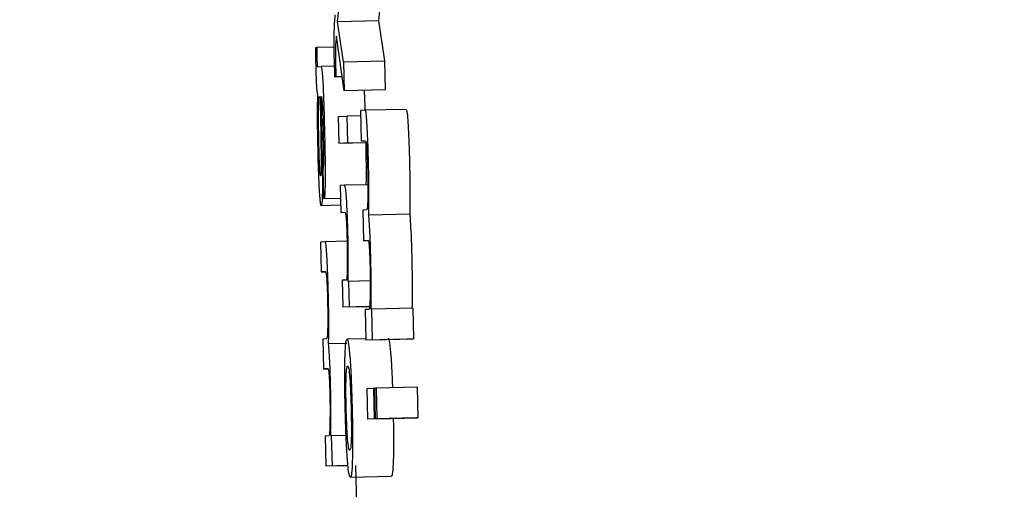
# Model space of a CAD drawing. Header units: inches. Extents: x 170 to 312, y 215 to 248.
# Tile 295 of 656: x 210.1558 to 210.1795, y 243.4704 to 243.4816. Entities that reach past the tile are written whole.
import ezdxf

# ---------------------------------------------------------------- set-up
doc = ezdxf.new("R2010")
doc.units = ezdxf.units.IN
doc.header["$LTSCALE"] = 0.25
doc.header["$MEASUREMENT"] = 0
doc.layers.add('ANNOTATIONS', color=1, linetype='Continuous')
doc.layers.add('MOTOR RH', color=7, linetype='Continuous')
doc.styles.add('ARIAL', font='arial.ttf', dxfattribs={"height": 0.09375})
doc.dimstyles.new('STANDARD$0', dxfattribs={"dimtxt": 0.09375, "dimasz": 0.09375, "dimexe": 0.03125, "dimexo": 0.046875, "dimgap": 0.09, "dimtad": 0, "dimtih": 1, "dimtoh": 1, "dimdec": 4, "dimzin": 0, "dimdsep": 46, "dimtxsty": 'ARIAL', "dimcen": 0.09, "dimadec": 0, "dimazin": 0, "dimtfac": 1, "dimtdec": 4, "dimtofl": 0, "dimtmove": 0, "dimatfit": 1, "dimfxl": 1, "dimtolj": 1, "dimtzin": 0, "dimarcsym": 0})

# ---------------------------------------------------------------- blocks, each defined once
blk = doc.blocks.new('*D26')
at = {"layer": 'ANNOTATIONS', "color": 0, "lineweight": -2, "transparency": 16777216}
for p, q in [((209.952995, 244.125047), (211.798957, 244.125047)), ((211.767707, 244.031297), (211.767707, 242.331666)), ((211.767707, 240.197174), (211.767707, 241.896805)), ((211.037182, 240.103424), (211.798957, 240.103424))]:
    blk.add_line(p, q, dxfattribs=at)
at = {"layer": 'ANNOTATIONS', "color": 0, "transparency": 16777216}
for points in [[(211.752082, 244.031297), (211.783332, 244.031297), (211.767707, 244.125047)], [(211.752082, 240.197174), (211.783332, 240.197174), (211.767707, 240.103424)]]:
    blk.add_solid(points, dxfattribs=at)
at = {"layer": 'defpoints', "color": 0, "transparency": 16777216}
for p in [(209.90612, 244.125047), (210.990307, 240.103424), (211.767707, 240.103424)]:
    blk.add_point(p, dxfattribs=at)
at = {"layer": 'ANNOTATIONS', "color": 0, "transparency": 16777216, "insert": (211.767707, 242.114236), "char_height": 0.09375, "attachment_point": 5, "style": 'ARIAL'}
blk.add_mtext('\\A1;OPENING\\PHEIGHT', dxfattribs=at)
blk = doc.blocks.new('*D27')
at = {"layer": 'ANNOTATIONS', "color": 0, "lineweight": -2, "transparency": 16777216}
for p, q in [((209.952995, 244.96103), (212.453946, 244.96103)), ((212.422696, 244.86728), (212.422696, 242.749657)), ((212.422696, 240.197174), (212.422696, 242.314797)), ((211.957527, 240.103424), (212.453946, 240.103424))]:
    blk.add_line(p, q, dxfattribs=at)
at = {"layer": 'ANNOTATIONS', "color": 0, "transparency": 16777216}
for points in [[(212.407071, 244.86728), (212.438321, 244.86728), (212.422696, 244.96103)], [(212.407071, 240.197174), (212.438321, 240.197174), (212.422696, 240.103424)]]:
    blk.add_solid(points, dxfattribs=at)
at = {"layer": 'defpoints', "color": 0, "transparency": 16777216}
for p in [(209.90612, 244.96103), (211.910652, 240.103424), (212.422696, 240.103424)]:
    blk.add_point(p, dxfattribs=at)
at = {"layer": 'ANNOTATIONS', "color": 0, "transparency": 16777216, "insert": (212.422696, 242.532227), "char_height": 0.09375, "attachment_point": 5, "style": 'ARIAL'}
blk.add_mtext('\\A1;TOTAL\\PHEIGHT', dxfattribs=at)

msp = doc.modelspace()

# ---------------------------------------------------------------- linework, layer by layer
at = {"layer": 'MOTOR RH'}
for p, q in [((210.163455, 243.481591), (210.163556, 243.482536)), ((210.16454, 243.482559), (210.164438, 243.481614)), ((210.164438, 243.481614), (210.163455, 243.481591)), ((210.163602, 243.48063), (210.163455, 243.481591)), ((210.164438, 243.481614), (210.164585, 243.480654)), ((210.163619, 243.479933), (210.163428, 243.481249)), ((210.162931, 243.480975), (210.162955, 243.480976)), ((210.163375, 243.480986), (210.162955, 243.480976)), ((210.163602, 243.48063), (210.164585, 243.480654)), ((210.163602, 243.48063), (210.163619, 243.479933)), ((210.164585, 243.480654), (210.164602, 243.479957)), ((210.16298, 243.480513), (210.163059, 243.480516)), ((210.163385, 243.480524), (210.163059, 243.480516)), ((210.16357, 243.480271), (210.163393, 243.480267)), ((210.163418, 243.480268), (210.163393, 243.480267)), ((210.16357, 243.480272), (210.163418, 243.480268)), ((210.164602, 243.479957), (210.163619, 243.479933)), ((210.163018, 243.479795), (210.163039, 243.479796)), ((210.164123, 243.479468), (210.164005, 243.479462)), ((210.164005, 243.479462), (210.164023, 243.478726)), ((210.165107, 243.479491), (210.164123, 243.479468)), ((210.163044, 243.479366), (210.163054, 243.478801)), ((210.163066, 243.479408), (210.163077, 243.478817)), ((210.163477, 243.47932), (210.163691, 243.47933)), ((210.163492, 243.478674), (210.163477, 243.47932)), ((210.164008, 243.479338), (210.163691, 243.47933)), ((210.163707, 243.478683), (210.163691, 243.47933)), ((210.164023, 243.478726), (210.164129, 243.478731)), ((210.16413, 243.478729), (210.164023, 243.478726)), ((210.164143, 243.478689), (210.163492, 243.478674)), ((210.163707, 243.478683), (210.163492, 243.478674)), ((210.163707, 243.478683), (210.164141, 243.478694)), ((210.163128, 243.477348), (210.163111, 243.478066)), ((210.16414, 243.477799), (210.164138, 243.477681)), ((210.163621, 243.477668), (210.163517, 243.477664)), ((210.163517, 243.477664), (210.163532, 243.477017)), ((210.164185, 243.477682), (210.163621, 243.477668)), ((210.163128, 243.477348), (210.163524, 243.477357)), ((210.163528, 243.477187), (210.163066, 243.477176)), ((210.164153, 243.477077), (210.164062, 243.477073)), ((210.164062, 243.477073), (210.16408, 243.476337)), ((210.163532, 243.477017), (210.163633, 243.477022)), ((210.16519, 243.476977), (210.164207, 243.476954)), ((210.16408, 243.476337), (210.164192, 243.476342)), ((210.163161, 243.476312), (210.163045, 243.476306)), ((210.163045, 243.476306), (210.163062, 243.475588)), ((210.163681, 243.476324), (210.163161, 243.476312)), ((210.164193, 243.47634), (210.16408, 243.476337)), ((210.163062, 243.475588), (210.163166, 243.475593)), ((210.163166, 243.475591), (210.163062, 243.475588)), ((210.163669, 243.475393), (210.163571, 243.475388)), ((210.163571, 243.475388), (210.163587, 243.474742)), ((210.163729, 243.475362), (210.163709, 243.475361)), ((210.164241, 243.475374), (210.163729, 243.475362)), ((210.163743, 243.474749), (210.163729, 243.475362)), ((210.16421, 243.474756), (210.163587, 243.474742)), ((210.163743, 243.474749), (210.163587, 243.474742)), ((210.163743, 243.474749), (210.164212, 243.47476)), ((210.164211, 243.474689), (210.16412, 243.474684)), ((210.16428, 243.474692), (210.164261, 243.474691)), ((210.165263, 243.474715), (210.16428, 243.474692)), ((210.164298, 243.473956), (210.16428, 243.474692)), ((210.165263, 243.474715), (210.165281, 243.473979)), ((210.16412, 243.474684), (210.164137, 243.473948)), ((210.163189, 243.47398), (210.163101, 243.473976)), ((210.163101, 243.473976), (210.163118, 243.473258)), ((210.164137, 243.473985), (210.163685, 243.473974)), ((210.164298, 243.473956), (210.165281, 243.473979)), ((210.165281, 243.473979), (210.165121, 243.473972)), ((210.163677, 243.473869), (210.163242, 243.473859)), ((210.165121, 243.473972), (210.164137, 243.473948)), ((210.164298, 243.473956), (210.164137, 243.473948)), ((210.163118, 243.473258), (210.163227, 243.473263)), ((210.163228, 243.47326), (210.163118, 243.473258)), ((210.164165, 243.472791), (210.164326, 243.472798)), ((210.164353, 243.472799), (210.164326, 243.472798)), ((210.164343, 243.472062), (210.164326, 243.472798)), ((210.164353, 243.472799), (210.164385, 243.4728)), ((210.164371, 243.472063), (210.164353, 243.472799)), ((210.165368, 243.472824), (210.164385, 243.4728)), ((210.164385, 243.4728), (210.164403, 243.472065)), ((210.165368, 243.472824), (210.165386, 243.472088)), ((210.164183, 243.472054), (210.164165, 243.472791)), ((210.164343, 243.472062), (210.165327, 243.472085)), ((210.165354, 243.472087), (210.164371, 243.472063)), ((210.164403, 243.472065), (210.165386, 243.472088)), ((210.165327, 243.472085), (210.165166, 243.472078)), ((210.165327, 243.472086), (210.165327, 243.472085)), ((210.165386, 243.472088), (210.165354, 243.472087)), ((210.165166, 243.472078), (210.164183, 243.472054)), ((210.164343, 243.472062), (210.164183, 243.472054)), ((210.164403, 243.472065), (210.164371, 243.472063)), ((210.163246, 243.47165), (210.163157, 243.471645)), ((210.163157, 243.471645), (210.163174, 243.470927)), ((210.163313, 243.471652), (210.163295, 243.471652)), ((210.163662, 243.471661), (210.163313, 243.471652)), ((210.163331, 243.470934), (210.163313, 243.471652)), ((210.163708, 243.47094), (210.163174, 243.470927)), ((210.163331, 243.470934), (210.163174, 243.470927)), ((210.163331, 243.470934), (210.163708, 243.470943)), ((210.16389, 243.470944), (210.163912, 243.469999)), ((210.163765, 243.470665), (210.164748, 243.470688))]:
    msp.add_line(p, q, dxfattribs=at)
for points, knots in [([(210.163375, 243.48128), (210.163377, 243.481341), (210.163383, 243.481567), (210.163394, 243.481679), (210.163402, 243.48176)], [0, 0, 0, 0, 0.269443, 1, 1, 1, 1]), ([(210.163379, 243.480745), (210.163378, 243.480828), (210.163374, 243.480995), (210.163374, 243.481171), (210.163375, 243.481257), (210.163375, 243.48128)], [0, 0, 0, 0, 0.420511, 0.842073, 1, 1, 1, 1]), ([(210.163428, 243.481249), (210.163424, 243.481214), (210.163416, 243.481142), (210.163409, 243.481035), (210.163406, 243.480981)], [0, 0, 0, 0, 0.49822, 1, 1, 1, 1]), ([(210.16294, 243.4805), (210.162939, 243.480561), (210.162935, 243.480721), (210.162933, 243.480878), (210.162931, 243.480975)], [0, 0, 0, 0, 0.38157, 1, 1, 1, 1]), ([(210.162955, 243.480976), (210.162956, 243.480942), (210.162956, 243.480889), (210.162957, 243.480812), (210.162958, 243.480772), (210.162958, 243.480751)], [0, 0, 0, 0, 0.4874402, 0.7417485, 1, 1, 1, 1]), ([(210.163406, 243.480981), (210.163405, 243.480949), (210.163403, 243.480895), (210.163403, 243.480773), (210.163405, 243.480693), (210.163406, 243.480651)], [0, 0, 0, 0, 0.413306, 0.692895, 1, 1, 1, 1]), ([(210.162958, 243.480751), (210.162959, 243.480726), (210.16296, 243.480681), (210.162963, 243.480621), (210.162966, 243.480571), (210.162972, 243.480519), (210.162977, 243.480515), (210.16298, 243.480513)], [0, 0, 0, 0, 0.139571, 0.255966, 0.371698, 0.556552, 1, 1, 1, 1]), ([(210.163393, 243.480267), (210.163391, 243.480345), (210.163386, 243.480503), (210.163382, 243.480664), (210.163379, 243.480745)], [0, 0, 0, 0, 0.498762, 1, 1, 1, 1]), ([(210.163406, 243.480651), (210.163407, 243.480624), (210.163408, 243.480571), (210.16341, 243.480491), (210.163412, 243.480439), (210.163413, 243.480413)], [0, 0, 0, 0, 0.337193, 0.667979, 1, 1, 1, 1]), ([(210.162981, 243.479854), (210.162976, 243.479872), (210.162969, 243.479902), (210.162958, 243.480029), (210.16295, 243.48018), (210.162944, 243.480344), (210.162941, 243.480451), (210.16294, 243.4805)], [0, 0, 0, 0, 0.319021, 0.503541, 0.689462, 0.856268, 1, 1, 1, 1]), ([(210.163059, 243.480516), (210.163066, 243.480506), (210.163076, 243.480488), (210.163093, 243.480306), (210.163109, 243.48003), (210.163127, 243.479575), (210.163137, 243.4792), (210.163142, 243.478974)], [0, 0, 0, 0, 0.20816, 0.351389, 0.494889, 0.694219, 1, 1, 1, 1]), ([(210.163413, 243.480413), (210.163414, 243.480394), (210.163415, 243.480346), (210.163417, 243.480297), (210.163418, 243.480268)], [0, 0, 0, 0, 0.388311, 1, 1, 1, 1]), ([(210.164096, 243.479945), (210.1641, 243.479855), (210.164106, 243.479705), (210.164111, 243.479536), (210.164112, 243.479467)], [0, 0, 0, 0, 0.593575, 1, 1, 1, 1]), ([(210.162989, 243.478472), (210.162986, 243.478612), (210.162978, 243.478942), (210.162975, 243.479437), (210.162979, 243.479714), (210.162981, 243.479854)], [0, 0, 0, 0, 0.267146, 0.629588, 1, 1, 1, 1]), ([(210.163, 243.479244), (210.163, 243.479322), (210.163, 243.479482), (210.163003, 243.479603), (210.163004, 243.479664)], [0, 0, 0, 0, 0.48964, 1, 1, 1, 1]), ([(210.163004, 243.479664), (210.163005, 243.479694), (210.163008, 243.479766), (210.163013, 243.479794), (210.163017, 243.479795), (210.163018, 243.479795)], [0, 0, 0, 0, 0.368549, 0.910282, 1, 1, 1, 1]), ([(210.163039, 243.479796), (210.16304, 243.479728), (210.16304, 243.479589), (210.163043, 243.479441), (210.163044, 243.479366)], [0, 0, 0, 0, 0.495429, 1, 1, 1, 1]), ([(210.163073, 243.479802), (210.16307, 243.479797), (210.163067, 243.479789), (210.163064, 243.479729), (210.163063, 243.47969), (210.163063, 243.479675)], [0, 0, 0, 0, 0.5607002, 0.835671, 1, 1, 1, 1]), ([(210.163063, 243.479675), (210.163063, 243.479651), (210.163063, 243.479602), (210.163064, 243.479511), (210.163065, 243.479445), (210.163066, 243.479408)], [0, 0, 0, 0, 0.30136, 0.603397, 1, 1, 1, 1]), ([(210.163119, 243.47895), (210.163115, 243.479091), (210.16311, 243.479301), (210.163099, 243.479559), (210.16309, 243.479705), (210.163081, 243.47979), (210.163076, 243.479798), (210.163073, 243.479802)], [0, 0, 0, 0, 0.342639, 0.509567, 0.678224, 0.824016, 1, 1, 1, 1]), ([(210.164166, 243.479108), (210.16416, 243.479192), (210.164149, 243.479362), (210.164134, 243.479457), (210.164126, 243.479465), (210.164123, 243.479468)], [0, 0, 0, 0, 0.39448, 0.789652, 1, 1, 1, 1]), ([(210.165107, 243.479491), (210.165112, 243.47948), (210.165124, 243.479459), (210.165139, 243.479294), (210.165147, 243.479164), (210.165149, 243.479131)], [0, 0, 0, 0, 0.425526, 0.853598, 1, 1, 1, 1]), ([(210.163009, 243.478623), (210.163007, 243.478702), (210.163003, 243.478918), (210.163001, 243.479118), (210.163, 243.479244)], [0, 0, 0, 0, 0.3641032, 1, 1, 1, 1]), ([(210.163111, 243.478066), (210.163115, 243.478075), (210.163121, 243.478091), (210.163126, 243.478206), (210.163128, 243.47838), (210.163126, 243.478637), (210.163121, 243.478837), (210.163119, 243.47895)], [0, 0, 0, 0, 0.224896, 0.383624, 0.543, 0.741942, 1, 1, 1, 1]), ([(210.163142, 243.478974), (210.163146, 243.478839), (210.163153, 243.478493), (210.163159, 243.47807), (210.163158, 243.477838), (210.163157, 243.477776)], [0, 0, 0, 0, 0.319233, 0.817081, 1, 1, 1, 1]), ([(210.164202, 243.47817), (210.164196, 243.478372), (210.164187, 243.47872), (210.164172, 243.478993), (210.164166, 243.479108)], [0, 0, 0, 0, 0.582423, 1, 1, 1, 1]), ([(210.165149, 243.479131), (210.165153, 243.479055), (210.165164, 243.47887), (210.165176, 243.478537), (210.165182, 243.478296), (210.165185, 243.478193)], [0, 0, 0, 0, 0.287815, 0.699196, 1, 1, 1, 1]), ([(210.163054, 243.478801), (210.163057, 243.478675), (210.16306, 243.478463), (210.163063, 243.478205), (210.163063, 243.478097), (210.163063, 243.478059)], [0, 0, 0, 0, 0.486325, 0.816716, 1, 1, 1, 1]), ([(210.163077, 243.478817), (210.163081, 243.478636), (210.163088, 243.478271), (210.163091, 243.477925), (210.163092, 243.47775)], [0, 0, 0, 0, 0.495893, 1, 1, 1, 1]), ([(210.164129, 243.478731), (210.164134, 243.478724), (210.164143, 243.478715), (210.164156, 243.4786), (210.164166, 243.478453), (210.164174, 243.478256), (210.164178, 243.478116), (210.16418, 243.478039)], [0, 0, 0, 0, 0.3323616, 0.5021047, 0.6735022, 0.8202737, 1, 1, 1, 1]), ([(210.163024, 243.477527), (210.16302, 243.477603), (210.163009, 243.477793), (210.162997, 243.478129), (210.162991, 243.478372), (210.162989, 243.478472)], [0, 0, 0, 0, 0.285318, 0.706036, 1, 1, 1, 1]), ([(210.163028, 243.478095), (210.163025, 243.478165), (210.163017, 243.478326), (210.163012, 243.478516), (210.163009, 243.478623)], [0, 0, 0, 0, 0.437624, 1, 1, 1, 1]), ([(210.164132, 243.478689), (210.164133, 243.478657), (210.164138, 243.478414), (210.164142, 243.478094), (210.164141, 243.477862), (210.16414, 243.477799)], [0, 0, 0, 0, 0.100619, 0.758468, 1, 1, 1, 1]), ([(210.16305, 243.477895), (210.163047, 243.477902), (210.163041, 243.477914), (210.163033, 243.478007), (210.163029, 243.478073), (210.163028, 243.478095)], [0, 0, 0, 0, 0.491679, 0.824829, 1, 1, 1, 1]), ([(210.163063, 243.478059), (210.163062, 243.478019), (210.16306, 243.477938), (210.163055, 243.477898), (210.163051, 243.477895), (210.16305, 243.477895)], [0, 0, 0, 0, 0.412585, 0.826285, 1, 1, 1, 1]), ([(210.16418, 243.478039), (210.164182, 243.477943), (210.164186, 243.477751), (210.164186, 243.477522), (210.164184, 243.477408), (210.164184, 243.477362)], [0, 0, 0, 0, 0.373232, 0.7457817, 1, 1, 1, 1]), ([(210.164211, 243.477545), (210.164211, 243.477625), (210.164209, 243.477824), (210.164204, 243.47804), (210.164202, 243.47817)], [0, 0, 0, 0, 0.400589, 1, 1, 1, 1]), ([(210.165185, 243.478193), (210.165187, 243.478107), (210.165192, 243.477892), (210.165193, 243.47769), (210.165194, 243.477569)], [0, 0, 0, 0, 0.3995731, 1, 1, 1, 1]), ([(210.163157, 243.477776), (210.163156, 243.477684), (210.163153, 243.477501), (210.163142, 243.477367), (210.163133, 243.477354), (210.163128, 243.477348)], [0, 0, 0, 0, 0.344061, 0.688312, 1, 1, 1, 1]), ([(210.163066, 243.477176), (210.16306, 243.477187), (210.16305, 243.477206), (210.163035, 243.47736), (210.163027, 243.477485), (210.163024, 243.477527)], [0, 0, 0, 0, 0.445945, 0.81271, 1, 1, 1, 1]), ([(210.163092, 243.47775), (210.163092, 243.477688), (210.163092, 243.477518), (210.163089, 243.477401), (210.163086, 243.477327)], [0, 0, 0, 0, 0.371756, 1, 1, 1, 1]), ([(210.163706, 243.476496), (210.163702, 243.476649), (210.163695, 243.476907), (210.16368, 243.477236), (210.163664, 243.477472), (210.163644, 243.477645), (210.16363, 243.477659), (210.163621, 243.477668)], [0, 0, 0, 0, 0.212997, 0.361202, 0.509803, 0.704478, 1, 1, 1, 1]), ([(210.164207, 243.476954), (210.164208, 243.477041), (210.164211, 243.477219), (210.164211, 243.477436), (210.164211, 243.477545)], [0, 0, 0, 0, 0.4945231, 1, 1, 1, 1]), ([(210.165194, 243.477569), (210.165195, 243.477486), (210.165195, 243.477267), (210.165192, 243.477088), (210.16519, 243.476977)], [0, 0, 0, 0, 0.37718, 1, 1, 1, 1]), ([(210.163086, 243.477327), (210.163084, 243.477291), (210.163079, 243.477195), (210.163071, 243.477184), (210.163066, 243.477176)], [0, 0, 0, 0, 0.37761, 1, 1, 1, 1]), ([(210.164184, 243.477362), (210.164182, 243.477299), (210.164177, 243.477144), (210.164165, 243.477086), (210.164156, 243.47708), (210.164153, 243.477077)], [0, 0, 0, 0, 0.313969, 0.776618, 1, 1, 1, 1]), ([(210.163633, 243.477022), (210.163641, 243.477013), (210.163651, 243.477), (210.163665, 243.476845), (210.163674, 243.476692), (210.163681, 243.476512), (210.163684, 243.476392), (210.163686, 243.476334)], [0, 0, 0, 0, 0.413378, 0.56896, 0.725661, 0.865842, 1, 1, 1, 1]), ([(210.164238, 243.47646), (210.164233, 243.476559), (210.164223, 243.476756), (210.164212, 243.476888), (210.164207, 243.476954)], [0, 0, 0, 0, 0.5035474, 1, 1, 1, 1]), ([(210.16519, 243.476977), (210.165195, 243.476922), (210.165205, 243.476791), (210.165215, 243.476596), (210.165221, 243.476483)], [0, 0, 0, 0, 0.421243, 1, 1, 1, 1]), ([(210.163715, 243.475931), (210.163714, 243.476006), (210.163713, 243.476186), (210.163709, 243.476382), (210.163706, 243.476496)], [0, 0, 0, 0, 0.4161266, 1, 1, 1, 1]), ([(210.164192, 243.476342), (210.164197, 243.476337), (210.164204, 243.476328), (210.164215, 243.476231), (210.164223, 243.476102), (210.16423, 243.475923), (210.164234, 243.475793), (210.164236, 243.475719)], [0, 0, 0, 0, 0.303879, 0.475174, 0.648115, 0.796855, 1, 1, 1, 1]), ([(210.164256, 243.475892), (210.164254, 243.475966), (210.164249, 243.476162), (210.164242, 243.476345), (210.164238, 243.47646)], [0, 0, 0, 0, 0.3742204, 1, 1, 1, 1]), ([(210.165221, 243.476483), (210.165224, 243.476416), (210.165231, 243.476236), (210.165236, 243.476039), (210.165239, 243.475916)], [0, 0, 0, 0, 0.374173, 1, 1, 1, 1]), ([(210.163202, 243.475961), (210.163196, 243.476043), (210.163185, 243.476208), (210.163171, 243.476301), (210.163163, 243.476309), (210.163161, 243.476312)], [0, 0, 0, 0, 0.394277, 0.789568, 1, 1, 1, 1]), ([(210.163686, 243.476334), (210.163687, 243.476247), (210.163691, 243.476074), (210.163691, 243.475837), (210.163689, 243.475713), (210.163688, 243.475649)], [0, 0, 0, 0, 0.32428, 0.647973, 1, 1, 1, 1]), ([(210.163237, 243.475046), (210.163231, 243.475243), (210.163222, 243.475582), (210.163208, 243.475849), (210.163202, 243.475961)], [0, 0, 0, 0, 0.58279, 1, 1, 1, 1]), ([(210.163709, 243.475361), (210.163711, 243.475444), (210.163714, 243.475612), (210.163715, 243.475824), (210.163715, 243.475931)], [0, 0, 0, 0, 0.493511, 1, 1, 1, 1]), ([(210.164261, 243.474691), (210.164264, 243.474897), (210.164267, 243.475213), (210.164261, 243.475668), (210.164257, 243.475853), (210.164256, 243.475892)], [0, 0, 0, 0, 0.595345, 0.915042, 1, 1, 1, 1]), ([(210.165239, 243.475916), (210.165242, 243.475765), (210.165249, 243.475421), (210.165249, 243.475021), (210.165246, 243.474799), (210.165244, 243.474715)], [0, 0, 0, 0, 0.328159, 0.745199, 1, 1, 1, 1]), ([(210.163688, 243.475649), (210.163685, 243.475563), (210.163681, 243.475423), (210.163673, 243.475401), (210.163669, 243.475393)], [0, 0, 0, 0, 0.610929, 1, 1, 1, 1]), ([(210.164236, 243.475719), (210.164238, 243.475621), (210.164242, 243.475426), (210.164242, 243.475187), (210.16424, 243.475068), (210.164239, 243.475017)], [0, 0, 0, 0, 0.363593, 0.727117, 1, 1, 1, 1]), ([(210.163166, 243.475593), (210.163171, 243.475587), (210.16318, 243.475577), (210.163193, 243.475465), (210.163202, 243.475323), (210.16321, 243.475129), (210.163214, 243.474993), (210.163216, 243.474918)], [0, 0, 0, 0, 0.3323, 0.501956, 0.67331, 0.82035, 1, 1, 1, 1]), ([(210.163246, 243.474437), (210.163246, 243.474515), (210.163244, 243.474709), (210.16324, 243.47492), (210.163237, 243.475046)], [0, 0, 0, 0, 0.403504, 1, 1, 1, 1]), ([(210.164239, 243.475017), (210.164238, 243.474954), (210.164233, 243.474803), (210.164223, 243.474703), (210.164214, 243.474693), (210.164211, 243.474689)], [0, 0, 0, 0, 0.301562, 0.733472, 1, 1, 1, 1]), ([(210.163216, 243.474918), (210.163217, 243.474824), (210.163221, 243.474637), (210.163222, 243.474413), (210.16322, 243.474303), (210.163219, 243.474258)], [0, 0, 0, 0, 0.373163, 0.74641, 1, 1, 1, 1]), ([(210.163219, 243.474258), (210.163217, 243.474196), (210.163213, 243.474044), (210.163201, 243.473989), (210.163192, 243.473982), (210.163189, 243.47398)], [0, 0, 0, 0, 0.314205, 0.776798, 1, 1, 1, 1]), ([(210.163242, 243.473859), (210.163243, 243.473945), (210.163246, 243.474118), (210.163246, 243.47433), (210.163246, 243.474437)], [0, 0, 0, 0, 0.494425, 1, 1, 1, 1]), ([(210.164668, 243.473998), (210.16468, 243.473984), (210.164702, 243.473961), (210.164727, 243.473683), (210.164738, 243.473563)], [0, 0, 0, 0, 0.564783, 1, 1, 1, 1]), ([(210.163272, 243.473377), (210.163267, 243.473474), (210.163258, 243.473666), (210.163247, 243.473795), (210.163242, 243.473859)], [0, 0, 0, 0, 0.5030359, 1, 1, 1, 1]), ([(210.163634, 243.473514), (210.163637, 243.473596), (210.163645, 243.473822), (210.163663, 243.473954), (210.163679, 243.473969), (210.163685, 243.473974)], [0, 0, 0, 0, 0.264152, 0.726653, 1, 1, 1, 1]), ([(210.163685, 243.473974), (210.163697, 243.473961), (210.163719, 243.473936), (210.163744, 243.47366), (210.163755, 243.473539)], [0, 0, 0, 0, 0.564857, 1, 1, 1, 1]), ([(210.16364, 243.472317), (210.163637, 243.472489), (210.163629, 243.472835), (210.163629, 243.473249), (210.163633, 243.473439), (210.163634, 243.473514)], [0, 0, 0, 0, 0.374286, 0.750868, 1, 1, 1, 1]), ([(210.163755, 243.473539), (210.163762, 243.473432), (210.163776, 243.473218), (210.163794, 243.472777), (210.163802, 243.472471), (210.163806, 243.472325)], [0, 0, 0, 0, 0.341612, 0.683955, 1, 1, 1, 1]), ([(210.164738, 243.473563), (210.164745, 243.473456), (210.164759, 243.473249), (210.16477, 243.472953), (210.164776, 243.472808)], [0, 0, 0, 0, 0.513218, 1, 1, 1, 1]), ([(210.16329, 243.472824), (210.163288, 243.472896), (210.163283, 243.473087), (210.163276, 243.473266), (210.163272, 243.473377)], [0, 0, 0, 0, 0.37715, 1, 1, 1, 1]), ([(210.163662, 243.473043), (210.163665, 243.47311), (210.163673, 243.473296), (210.163689, 243.473325), (210.1637, 243.473327), (210.163701, 243.473328)], [0, 0, 0, 0, 0.333394, 0.921915, 1, 1, 1, 1]), ([(210.163701, 243.473328), (210.163707, 243.473322), (210.163721, 243.47331), (210.163738, 243.4732), (210.163748, 243.47308), (210.163749, 243.473064)], [0, 0, 0, 0, 0.40899, 0.922363, 1, 1, 1, 1]), ([(210.163227, 243.473263), (210.163232, 243.473257), (210.163239, 243.473249), (210.163249, 243.473155), (210.163257, 243.473028), (210.163265, 243.472854), (210.163268, 243.472727), (210.16327, 243.472654)], [0, 0, 0, 0, 0.303698, 0.47493, 0.647773, 0.796734, 1, 1, 1, 1]), ([(210.163664, 243.472318), (210.163662, 243.472417), (210.163658, 243.472614), (210.163658, 243.472868), (210.16366, 243.472987), (210.163662, 243.473043)], [0, 0, 0, 0, 0.347819, 0.69749, 1, 1, 1, 1]), ([(210.163749, 243.473064), (210.163754, 243.473001), (210.163763, 243.472876), (210.163774, 243.472605), (210.16378, 243.472413), (210.163782, 243.47232)], [0, 0, 0, 0, 0.339238, 0.680252, 1, 1, 1, 1]), ([(210.163295, 243.471652), (210.163297, 243.471852), (210.163301, 243.472161), (210.163295, 243.472605), (210.163291, 243.472786), (210.16329, 243.472824)], [0, 0, 0, 0, 0.594994, 0.915027, 1, 1, 1, 1]), ([(210.16327, 243.472654), (210.163272, 243.472559), (210.163276, 243.472369), (210.163276, 243.472136), (210.163274, 243.472019), (210.163273, 243.471969)], [0, 0, 0, 0, 0.363096, 0.726884, 1, 1, 1, 1]), ([(210.163782, 243.47232), (210.163785, 243.472188), (210.163789, 243.471966), (210.163789, 243.471698), (210.163784, 243.471495), (210.163771, 243.471335), (210.163756, 243.47132), (210.163748, 243.471311)], [0, 0, 0, 0, 0.191723, 0.321492, 0.451218, 0.660083, 1, 1, 1, 1]), ([(210.163806, 243.472325), (210.16381, 243.472142), (210.163818, 243.471776), (210.163818, 243.471361), (210.163815, 243.471177), (210.163813, 243.471114)], [0, 0, 0, 0, 0.3956263, 0.7946026, 1, 1, 1, 1]), ([(210.163691, 243.471119), (210.163684, 243.471235), (210.163669, 243.471467), (210.163651, 243.471908), (210.163643, 243.472197), (210.16364, 243.472317)], [0, 0, 0, 0, 0.368159, 0.738048, 1, 1, 1, 1]), ([(210.163697, 243.471591), (210.163692, 243.471662), (210.163682, 243.471806), (210.163671, 243.472077), (210.163666, 243.472252), (210.163664, 243.472318)], [0, 0, 0, 0, 0.381744, 0.7666712, 1, 1, 1, 1]), ([(210.163273, 243.471969), (210.163272, 243.471908), (210.163268, 243.471761), (210.163258, 243.471663), (210.163249, 243.471653), (210.163246, 243.47165)], [0, 0, 0, 0, 0.301586, 0.733489, 1, 1, 1, 1]), ([(210.164794, 243.472069), (210.164796, 243.471981), (210.164802, 243.471711), (210.164801, 243.471384), (210.164798, 243.4712), (210.164797, 243.471138)], [0, 0, 0, 0, 0.239556, 0.741549, 1, 1, 1, 1]), ([(210.163748, 243.471311), (210.163742, 243.471315), (210.163728, 243.471326), (210.16371, 243.471429), (210.163698, 243.471568), (210.163697, 243.471591)], [0, 0, 0, 0, 0.374903, 0.897172, 1, 1, 1, 1]), ([(210.164797, 243.471138), (210.164794, 243.471055), (210.164786, 243.470835), (210.164768, 243.470707), (210.164754, 243.470693), (210.164748, 243.470688)], [0, 0, 0, 0, 0.2711186, 0.7272654, 1, 1, 1, 1]), ([(210.163765, 243.470665), (210.163757, 243.470671), (210.163738, 243.470688), (210.163713, 243.470849), (210.163695, 243.471068), (210.163691, 243.471119)], [0, 0, 0, 0, 0.332295, 0.84454, 1, 1, 1, 1]), ([(210.163813, 243.471114), (210.163811, 243.471032), (210.163803, 243.470811), (210.163785, 243.470683), (210.16377, 243.47067), (210.163765, 243.470665)], [0, 0, 0, 0, 0.271098, 0.727304, 1, 1, 1, 1])]:
    msp.add_open_spline(points, degree=3, knots=knots, dxfattribs=at)

# ---------------------------------------------------------------- dimensions: what is measured, and where the dimension line sits
at = {"layer": 'ANNOTATIONS'}
for base, p1, p2, text, picture, middle in [((212.422696, 240.103424), (209.90612, 244.96103), (211.910652, 240.103424), 'TOTAL\\PHEIGHT', '*D27', (212.422696, 242.532227)), ((211.767707, 240.103424), (209.90612, 244.125047), (210.990307, 240.103424), 'OPENING\\PHEIGHT', '*D26', (211.767707, 242.114236))]:
    dim = msp.add_linear_dim(base=base, p1=p1, p2=p2, angle=90, text=text, dimstyle='STANDARD$0', dxfattribs=at)
    dim.commit()
    dim.dimension.update_dxf_attribs({"geometry": picture, "text_midpoint": middle})

doc.saveas('drawing.dxf')
